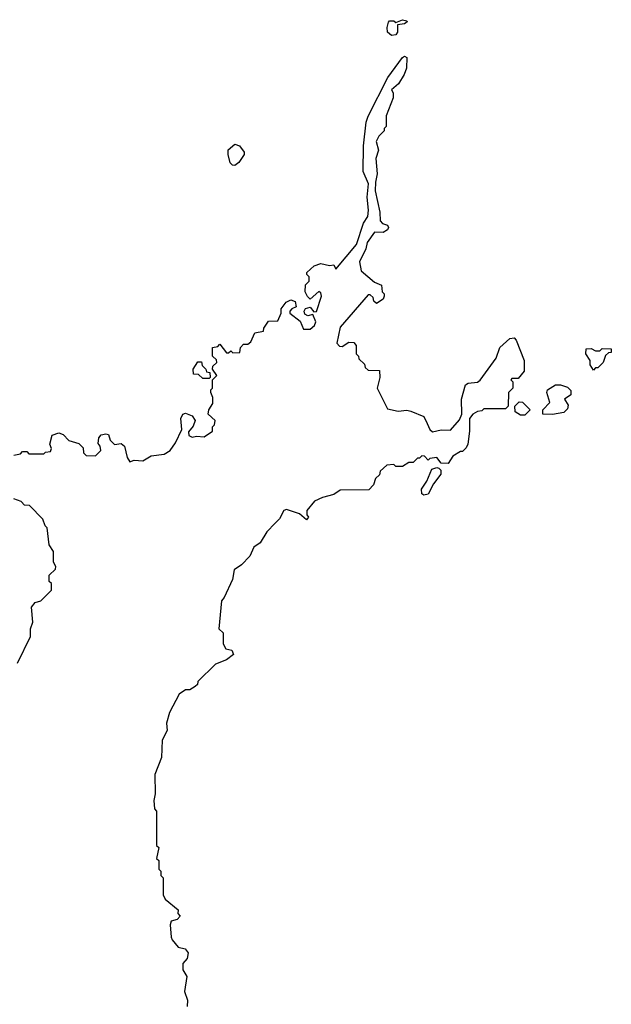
# Model space of a CAD drawing. Extents: x 2386423 to 2568864, y 578392 to 761999.
# Tile 433 of 454: x 2501622 to 2504378, y 725105 to 729692. Entities that reach past the tile are written whole.
import ezdxf

# ---------------------------------------------------------------- set-up
doc = ezdxf.new("R2010")
doc.units = 0

msp = doc.modelspace()

# ---------------------------------------------------------------- linework, layer by layer
at = {"layer": '0CON05XD'}
for points in [[(2503355, 729618.8), (2503336, 729635), (2503333.6, 729656.4), (2503339.5, 729680.5), (2503345, 729686.7), (2503365, 729687.5), (2503375, 729680), (2503405, 729692.5), (2503425, 729687.5), (2503427.5, 729682.5), (2503415, 729672.5), (2503381.7, 729668.3), (2503382.5, 729635), (2503375, 729622.5), (2503355, 729618.8)], [(2502945, 728250), (2502975, 728250), (2502995, 728267.5), (2503001.2, 728285), (2502988.3, 728318.3), (2502965, 728312.5), (2502950, 728320), (2502947.5, 728335), (2502953.3, 728346.7), (2502975, 728352.5), (2502991.7, 728331.7), (2503005, 728332.5), (2503028, 728405), (2503025, 728420), (2503015, 728426.7), (2502975, 728390), (2502963, 728403), (2502952.5, 728425), (2502953, 728457), (2502970, 728475), (2502970, 728495), (2502960, 728505), (2502960, 728515), (2502993.9, 728546.1), (2503025, 728556.7), (2503065, 728547.5), (2503085, 728550), (2503095, 728530), (2503190.8, 728645), (2503224.2, 728745), (2503244.4, 728775.6), (2503247.8, 728805), (2503241.4, 728865), (2503247.3, 728927.3), (2503222.5, 728985), (2503223.3, 729105), (2503235.8, 729215), (2503245, 729243.3), (2503337.3, 729422.7), (2503405, 729516.7), (2503415, 729522.5), (2503426.2, 729516.2), (2503423.6, 729466.4), (2503413.6, 729436.4), (2503387, 729393), (2503353.6, 729366.4), (2503361.7, 729351.7), (2503361.7, 729328.3), (2503330, 729245), (2503330, 729195), (2503320, 729185), (2503320, 729175), (2503295, 729150), (2503283.3, 729125), (2503293.3, 729085), (2503281.2, 729045), (2503288, 728975), (2503279.2, 728935), (2503278.9, 728895), (2503300, 728795), (2503301.2, 728755), (2503313, 728743), (2503335.8, 728735.8), (2503340, 728725), (2503335, 728712.9), (2503315, 728701.1), (2503275, 728703.3), (2503240.8, 728655), (2503234.4, 728625.6), (2503204.4, 728565), (2503212.3, 728522.3), (2503275, 728470), (2503307.5, 728455), (2503310, 728425), (2503320, 728415), (2503320, 728405), (2503315, 728390), (2503285, 728370), (2503271.7, 728381.7), (2503268.3, 728398.3), (2503255, 728410), (2503245, 728410), (2503115, 728260), (2503100, 728185), (2503111.7, 728171.7), (2503125, 728170), (2503155, 728190), (2503178.3, 728188.3), (2503190, 728175), (2503190, 728135), (2503200, 728125), (2503201.7, 728111.7), (2503228.3, 728088.3), (2503231.7, 728071.7), (2503245, 728060), (2503298.3, 728058.3), (2503300, 728025), (2503286.7, 727975), (2503335, 727880), (2503385, 727869.2), (2503425, 727873.1), (2503445, 727868.6), (2503505, 727844.2), (2503520.7, 727810.7), (2503532.4, 727782.4), (2503545, 727772), (2503585, 727781.5), (2503629.3, 727780.7), (2503671.2, 727828.8), (2503681.2, 727855), (2503680, 727925), (2503699.3, 727990.7), (2503711.7, 727998.3), (2503755, 728003.8), (2503767.7, 728012.3), (2503841.2, 728115), (2503858.8, 728165), (2503905, 728207.5), (2503925, 728210), (2503935, 728200), (2503972.5, 728105), (2503972.5, 728055), (2503945, 728020), (2503915, 728020), (2503910, 728015), (2503920, 728005), (2503920, 727975), (2503900, 727955), (2503898.3, 727891.7), (2503885, 727880), (2503785, 727880), (2503775, 727870), (2503755, 727867.5), (2503732.5, 727855), (2503717.5, 727835), (2503717.5, 727775), (2503710, 727715), (2503701.7, 727698.3), (2503685, 727680), (2503675, 727680), (2503640.7, 727659.3), (2503617.5, 727625), (2503585, 727626.7), (2503565, 727652.5), (2503532.5, 727647.5), (2503525, 727640), (2503508.3, 727658.3), (2503495, 727660), (2503485, 727650), (2503475, 727650), (2503455, 727630), (2503435, 727630), (2503405, 727610), (2503375, 727610), (2503365, 727620), (2503333, 727617), (2503301.7, 727588.3), (2503298.3, 727571.7), (2503280, 727555), (2503270, 727525), (2503248.3, 727501.7), (2503115, 727500), (2503085, 727480), (2503033, 727467), (2502995, 727450), (2502960, 727405), (2502960, 727385), (2502967.5, 727375), (2502957.5, 727362.5), (2502925, 727390), (2502865, 727410), (2502852.5, 727405), (2502833, 727367), (2502813, 727347), (2502773.6, 727306.4), (2502742.5, 727255), (2502712.5, 727235), (2502695, 727192.5), (2502655, 727152.5), (2502621.2, 727128.8), (2502613.3, 727085), (2502575, 727000), (2502562.5, 726985), (2502550, 726855), (2502570, 726835), (2502570, 726785), (2502581.7, 726761.7), (2502610, 726755), (2502617.5, 726735), (2502585, 726710), (2502535, 726690), (2502451.7, 726608.3), (2502450, 726595), (2502440, 726585), (2502415, 726570), (2502395, 726570), (2502365, 726550), (2502320, 726465), (2502306.7, 726415), (2502309.7, 726380.3), (2502286, 726335), (2502282.5, 726255), (2502251.2, 726175), (2502252.5, 726085), (2502247.5, 726055), (2502250, 726015), (2502260, 726005), (2502260, 725845), (2502270, 725835), (2502260, 725785), (2502270, 725775), (2502270, 725735), (2502280, 725725), (2502280, 725705), (2502290, 725695), (2502290, 725615), (2502300, 725595), (2502360, 725545), (2502358.3, 725528.3), (2502370, 725515), (2502355, 725500), (2502328.3, 725491.7), (2502322.5, 725475), (2502328.3, 725418.3), (2502332.5, 725405), (2502360.7, 725370.7), (2502393.6, 725363.6), (2502406.2, 725345), (2502401.7, 725318.3), (2502382.5, 725295), (2502382.5, 725265), (2502401.2, 725235), (2502390, 725165), (2502403.3, 725125), (2502402.5, 725095)], [(2502625, 729013.8), (2502614.1, 729014.1), (2502603.3, 729025), (2502593.3, 729065), (2502593.9, 729086.1), (2502625, 729113.3), (2502646.7, 729105), (2502667.5, 729075), (2502667.5, 729065), (2502643.6, 729026.4), (2502625, 729013.8)], [(2501595, 727663.8), (2501625, 727670), (2501635, 727680), (2501655, 727680), (2501665, 727670), (2501735, 727670), (2501743, 727677), (2501765, 727680), (2501770, 727695), (2501762.5, 727715), (2501773, 727757), (2501805, 727767.5), (2501825, 727760), (2501851.7, 727731.7), (2501898.3, 727718.3), (2501918.3, 727698.3), (2501920, 727675), (2501931.7, 727661.7), (2501975, 727660), (2502000, 727685), (2501997.5, 727705), (2501988.3, 727718.3), (2501990, 727745), (2502001.7, 727758.3), (2502023, 727763), (2502035, 727760), (2502043, 727733), (2502063, 727713), (2502095, 727717.5), (2502110, 727705), (2502123, 727653), (2502135, 727632.5), (2502155, 727640), (2502195, 727637.5), (2502235, 727660), (2502295, 727667.5), (2502322.5, 727685), (2502348.3, 727721.7), (2502377, 727783), (2502373.3, 727835), (2502382.5, 727855), (2502395, 727860), (2502425, 727847.5), (2502440, 727825), (2502430.7, 727799.3), (2502408.3, 727771.7), (2502410, 727755), (2502425, 727747.5), (2502445, 727752.5), (2502481.7, 727748.3), (2502520, 727775), (2502520, 727795), (2502530, 727805), (2502532.5, 727825), (2502500, 727855), (2502502.5, 727875), (2502522.5, 727905), (2502521.7, 727931.7), (2502512.5, 727955), (2502512.5, 727967.5), (2502520, 727975), (2502520, 728015), (2502540, 728035), (2502520, 728065), (2502521.7, 728078.3), (2502540, 728095), (2502538.3, 728108.3), (2502520, 728125), (2502520, 728165), (2502545, 728170), (2502555, 728180), (2502585, 728140), (2502595, 728140), (2502605, 728150), (2502615, 728140), (2502648.3, 728141.7), (2502650, 728165), (2502665, 728180), (2502685, 728180), (2502698.3, 728191.7), (2502717, 728233), (2502758.3, 728241.7), (2502760, 728255), (2502781.7, 728288.3), (2502825, 728290), (2502840, 728325), (2502840, 728345), (2502863.6, 728376.4), (2502885, 728387.5), (2502905, 728380), (2502910, 728355), (2502890, 728345), (2502880, 728335), (2502880, 728325), (2502928.3, 728288.3), (2502945, 728250)], [(2504295, 728060), (2504280, 728085), (2504280, 728105), (2504260, 728135), (2504261.7, 728158.3), (2504285, 728160), (2504305, 728150), (2504325, 728150), (2504335, 728160), (2504378.3, 728158.3), (2504378.3, 728141.7), (2504365, 728140), (2504351.7, 728128.3), (2504340, 728095), (2504315, 728070), (2504305, 728070), (2504295, 728060)], [(2502505, 728020), (2502475, 728020), (2502455, 728040), (2502431.7, 728041.7), (2502430, 728065), (2502451.7, 728098.3), (2502468.3, 728098.3), (2502471.7, 728081.7), (2502490, 728065), (2502491.7, 728051.7), (2502508.3, 728048.3), (2502510, 728025), (2502505, 728020)], [(2504105, 727853.3), (2504060, 727855), (2504060, 727875), (2504091.7, 727908.3), (2504077.5, 727955), (2504081.7, 727968.3), (2504118.3, 727991.7), (2504141.7, 727991.7), (2504175, 727980), (2504190, 727965), (2504190, 727945), (2504160, 727925), (2504177, 727897), (2504175, 727880), (2504157, 727863), (2504105, 727853.3)], [(2503975, 727850), (2503955, 727850), (2503930, 727865), (2503928.3, 727891.7), (2503948.3, 727911.7), (2503965, 727910), (2504000, 727875), (2503975, 727850)], [(2503505, 727476.7), (2503495, 727483.3), (2503494.1, 727505.9), (2503518.3, 727541.7), (2503542, 727598), (2503565, 727606.7), (2503575, 727603.3), (2503583.9, 727593.9), (2503583.8, 727575), (2503549.3, 727530.7), (2503525, 727482.5), (2503505, 727476.7)], [(2501612.5, 726695), (2501671.7, 726818.3), (2501672.5, 726855), (2501682.5, 726885), (2501677.5, 726955), (2501693.6, 726976.4), (2501720, 726985), (2501770, 727035), (2501770, 727065), (2501760, 727075), (2501760, 727105), (2501788.3, 727131.7), (2501790, 727145), (2501780, 727165), (2501780, 727215), (2501760, 727245), (2501750, 727325), (2501740, 727335), (2501730, 727365), (2501668.3, 727428.3), (2501645, 727430), (2501628.3, 727448.3), (2501595, 727460)]]:
    msp.add_lwpolyline(points, dxfattribs=at)

doc.saveas('drawing.dxf')
